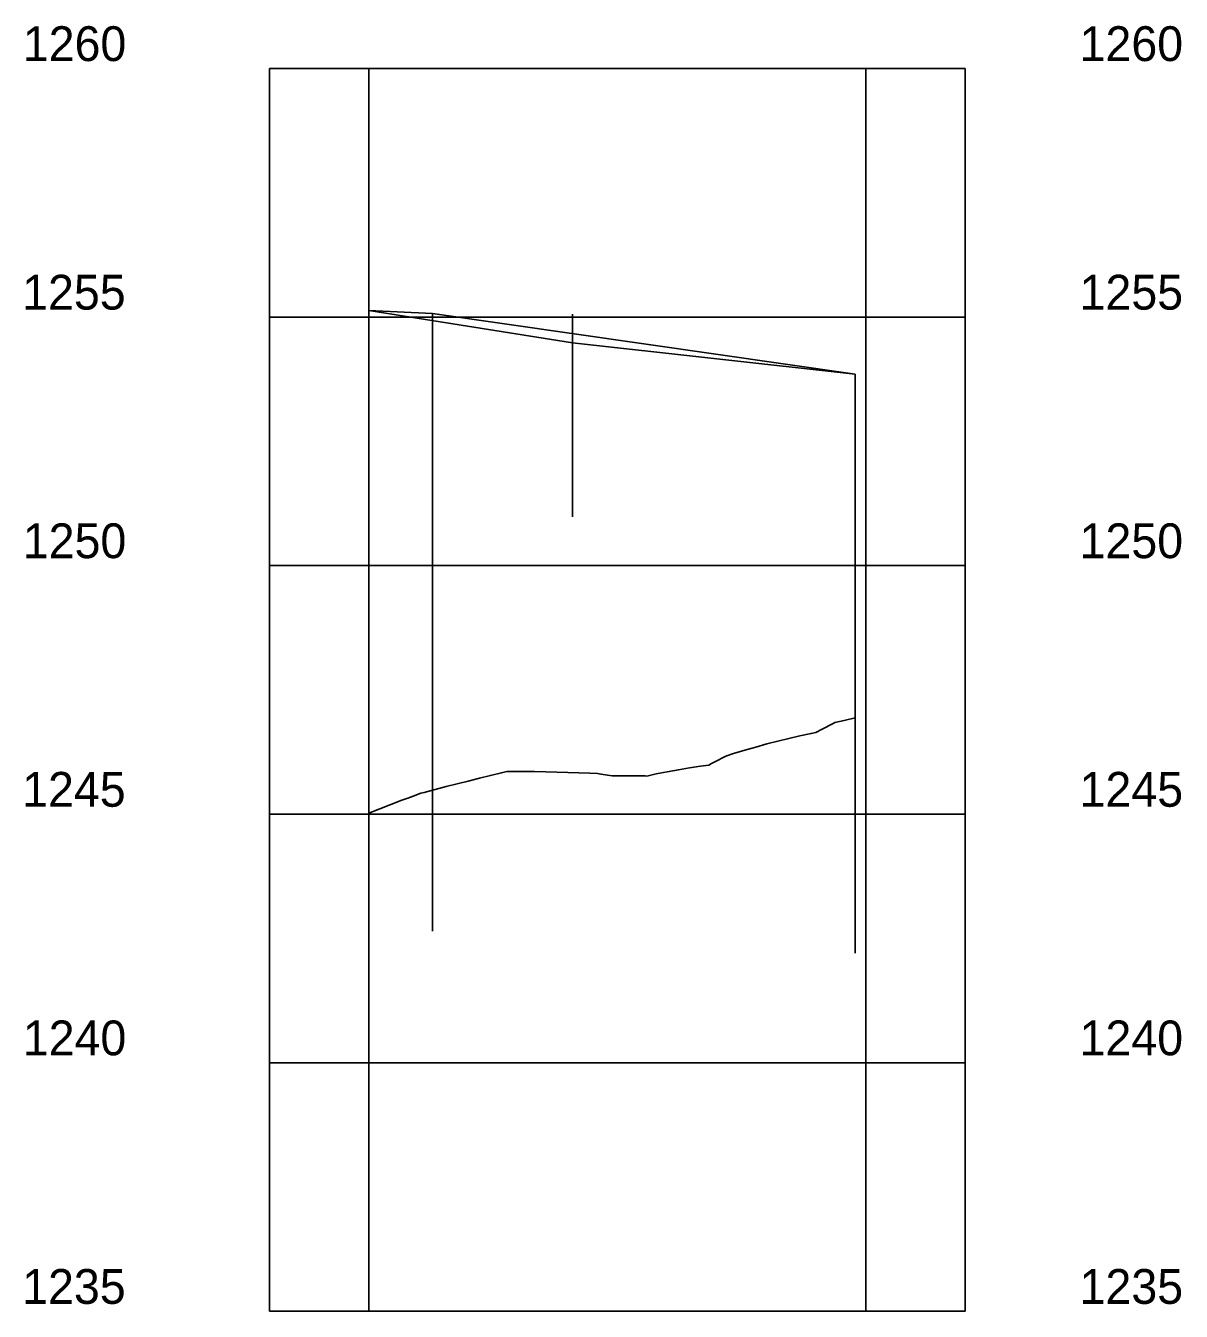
# Model space of a CAD drawing. Extents: x -70 to 701944, y -4 to 666871.
# Drawn here: x 667300.5 to 667533, y 659116.7 to 659375.3 of the extents above; entities that cross this region are included whole.
import ezdxf

# ---------------------------------------------------------------- set-up
doc = ezdxf.new("R2010")
doc.units = 0
for name, color, linetype in [('R_Axis', 7, 'Continuous'), ('R_Axis Annot', 7, 'Continuous'), ('R_Exist Surface', 7, 'Continuous'), ('R_Grid', 7, 'Continuous'), ('R_Proposed Road', 7, 'Continuous'), ('R_Vert Alg', 7, 'Continuous')]:
    doc.layers.add(name, color=color, linetype=linetype)

msp = doc.modelspace()

# ---------------------------------------------------------------- linework, layer by layer
at = {"layer": 'R_Axis'}
for p, q in [((667349.52, 659116.71), (667349.52, 659366.71)), ((667489.52, 659116.71), (667489.52, 659366.71)), ((667349.52, 659116.71), (667489.52, 659116.71))]:
    msp.add_line(p, q, dxfattribs=at)
at = {"layer": 'R_Exist Surface'}
msp.add_lwpolyline([(667369.52, 659216.94), (667371.75, 659217.8), (667373.97, 659218.65), (667376.19, 659219.51), (667377.39, 659219.96), (667378.42, 659220.35), (667380, 659220.93), (667380.64, 659221.1), (667382.87, 659221.68), (667385.09, 659222.25), (667387.32, 659222.82), (667389.54, 659223.38), (667391.76, 659223.94), (667393.99, 659224.5), (667396.21, 659225.05), (667397.3, 659225.32), (667398.44, 659225.31), (667400.66, 659225.3), (667402.88, 659225.27), (667405.11, 659225.23), (667407.33, 659225.18), (667409.56, 659225.12), (667411.78, 659225.05), (667414.01, 659224.97), (667415.55, 659224.9), (667416.23, 659224.79), (667418.45, 659224.42), (667418.56, 659224.4), (667420.68, 659224.41), (667422.9, 659224.41), (667425.13, 659224.4), (667425.43, 659224.39), (667427.35, 659224.8), (667429.57, 659225.23), (667431.8, 659225.64), (667434.02, 659226.01), (667436.25, 659226.36), (667437.93, 659226.6), (667438.47, 659226.89), (667439.65, 659227.5), (667440.7, 659228.05), (667441.35, 659228.38), (667442.92, 659228.89), (667445.14, 659229.57), (667447.37, 659230.22), (667449.59, 659230.84), (667451.82, 659231.42), (667454.04, 659231.96), (667456.26, 659232.47), (667458.49, 659232.95), (667459.46, 659233.14), (667460.71, 659233.8), (667462.94, 659234.95), (667463.3, 659235.13), (667465.16, 659235.59), (667467.39, 659236.1)], dxfattribs=at)
at = {"layer": 'R_Grid'}
for p, q in [((667349.52, 659366.71), (667489.52, 659366.71)), ((667349.52, 659366.71), (667489.52, 659366.71)), ((667369.52, 659116.71), (667369.52, 659366.71)), ((667469.52, 659116.71), (667469.52, 659366.71)), ((667349.52, 659316.71), (667489.52, 659316.71)), ((667349.52, 659266.71), (667489.52, 659266.71)), ((667349.52, 659216.71), (667489.52, 659216.71)), ((667349.52, 659166.71), (667489.52, 659166.71))]:
    msp.add_line(p, q, dxfattribs=at)
at = {"layer": 'R_Proposed Road'}
for p, q in [((667369.52, 659318.01), (667369.52, 659181.95)), ((667382.32, 659317.41), (667382.32, 659193.15)), ((667410.51, 659317.31), (667410.51, 659282.35)), ((667410.51, 659311.51), (667410.51, 659276.55)), ((667467.38, 659305.21), (667467.38, 659188.78))]:
    msp.add_line(p, q, dxfattribs=at)
msp.add_lwpolyline([(667369.52, 659318.01), (667382.32, 659317.41), (667467.38, 659305.21)], dxfattribs=at)
at = {"layer": 'R_Vert Alg'}
for p, q in [((667369.52, 659318.01), (667410.51, 659311.51)), ((667410.51, 659311.51), (667467.38, 659305.21))]:
    msp.add_line(p, q, dxfattribs=at)

# ---------------------------------------------------------------- texts
at = {"layer": 'R_Axis Annot'}
for s, p in [('1260', (667299.91, 659368.21)), ('1260', (667299.91, 659368.21)), ('1260', (667512.52, 659368.21)), ('1260', (667512.52, 659368.21)), ('1255', (667299.78, 659318.21)), ('1255', (667512.52, 659318.21)), ('1250', (667299.91, 659268.21)), ('1250', (667512.52, 659268.21)), ('1245', (667299.78, 659218.21)), ('1245', (667512.52, 659218.21)), ('1240', (667299.91, 659168.21)), ('1240', (667512.52, 659168.21)), ('1235', (667299.78, 659118.21)), ('1235', (667512.52, 659118.21))]:
    msp.add_text(s, height=7, dxfattribs=at).set_placement(p)
at = {"layer": 'R_Vert Alg'}
for p in [(667369.48, 659317.96), (667410.47, 659311.46), (667467.34, 659305.16)]:
    msp.add_text('+', height=0.1, dxfattribs=at).set_placement(p)

doc.saveas('drawing.dxf')
